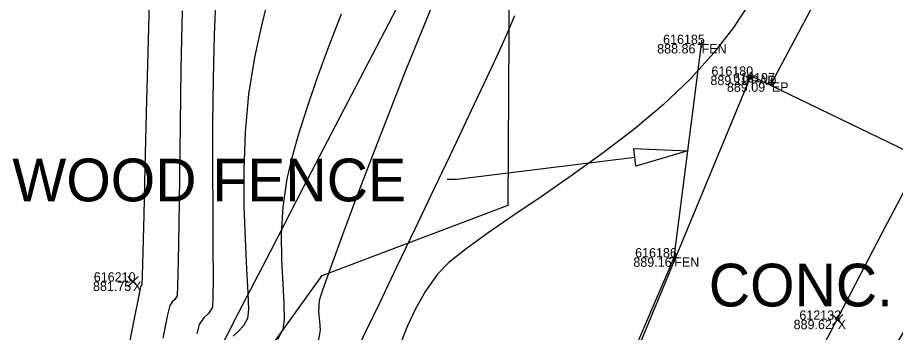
# Model space of a CAD drawing. Extents: x 1957117 to 1971063, y 701601 to 715861.
# Drawn here: x 1963550.8 to 1963583.65, y 706873.12 to 706884.91 of the extents above; entities that cross this region are included whole.
import ezdxf

# ---------------------------------------------------------------- set-up
doc = ezdxf.new("R2010")
doc.units = 0
for name, color, linetype in [('AP_X_Lights', 7, 'Continuous'), ('DT_X_Break_Line', 7, 'Continuous'), ('DT_X_Contour_Major', 7, 'Continuous'), ('DT_X_Contour_Minor', 7, 'Continuous'), ('GE_X_CL_20', 7, 'Continuous'), ('HY_X_Water_Edge', 7, 'Continuous'), ('PM_P_Cells', 7, 'Continuous'), ('PV_P_Drive', 7, 'Continuous'), ('PV_P_Shoulder', 7, 'Continuous'), ('RD_P_Cells', 7, 'Continuous'), ('RD_X_Concrete_Pad', 7, 'Continuous'), ('RD_X_Text', 7, 'Continuous'), ('RS_Raster1', 7, 'Continuous'), ('RW_X_Esmt_RR', 7, 'Continuous'), ('SC_Scratch1', 7, 'Continuous'), ('VG_X_Tree_Line_Rt', 7, 'Continuous')]:
    doc.layers.add(name, color=color, linetype=linetype)

msp = doc.modelspace()

# ---------------------------------------------------------------- linework, layer by layer
at = {"layer": 'AP_X_Lights'}
for p, q in [((1963554.922, 706874.827), (1963555.31, 706875.217)), ((1963554.922, 706875.217), (1963555.31, 706874.827)), ((1963581.297, 706873.397), (1963581.685, 706873.787)), ((1963581.297, 706873.787), (1963581.685, 706873.397))]:
    msp.add_line(p, q, dxfattribs=at)
at = {"layer": 'DT_X_Contour_Major'}
msp.add_lwpolyline([(1963560.212, 706885.773), (1963559.936, 706884.669), (1963559.663, 706883.417), (1963559.442, 706882.04), (1963559.316, 706880.619), (1963559.267, 706879.205), (1963559.272, 706877.846), (1963559.311, 706876.594), (1963559.365, 706875.498), (1963559.413, 706874.608), (1963559.435, 706873.974), (1963559.409, 706873.647), (1963559.255, 706873.364), (1963559.063, 706873.171), (1963558.864, 706872.979)], dxfattribs=at)
msp.add_lwpolyline([(1963560.212, 706885.773), (1963559.936, 706884.669), (1963559.663, 706883.417), (1963559.442, 706882.04), (1963559.316, 706880.619), (1963559.267, 706879.205), (1963559.272, 706877.846), (1963559.311, 706876.594), (1963559.365, 706875.498), (1963559.413, 706874.608), (1963559.435, 706873.974), (1963559.409, 706873.647), (1963559.255, 706873.364), (1963559.063, 706873.171), (1963558.864, 706872.979)], dxfattribs=at)
at = {"layer": 'DT_X_Contour_Minor'}
for points in [[(1963555.73, 706885.948), (1963555.671, 706883.598), (1963555.614, 706881.347), (1963555.562, 706879.289), (1963555.518, 706877.521), (1963555.483, 706876.138), (1963555.46, 706875.238), (1963555.451, 706874.915), (1963555.395, 706874.841), (1963555.33, 706874.507), (1963555.151, 706873.582), (1963554.878, 706872.171)], [(1963555.73, 706885.948), (1963555.671, 706883.598), (1963555.614, 706881.347), (1963555.562, 706879.289), (1963555.518, 706877.521), (1963555.483, 706876.138), (1963555.46, 706875.238), (1963555.451, 706874.915), (1963555.395, 706874.841), (1963555.33, 706874.507), (1963555.151, 706873.582), (1963554.878, 706872.171)], [(1963566.629, 706886.131), (1963565.998, 706884.602), (1963565.335, 706882.951), (1963564.667, 706881.252), (1963564.021, 706879.583), (1963563.425, 706878.018), (1963562.906, 706876.634), (1963562.492, 706875.505), (1963562.21, 706874.707), (1963562.087, 706874.316), (1963562.055, 706873.891), (1963562.097, 706873.542), (1963562.125, 706873.201), (1963562.048, 706872.801)], [(1963566.629, 706886.131), (1963565.998, 706884.602), (1963565.335, 706882.951), (1963564.667, 706881.252), (1963564.021, 706879.583), (1963563.425, 706878.018), (1963562.906, 706876.634), (1963562.492, 706875.505), (1963562.21, 706874.707), (1963562.087, 706874.316), (1963562.055, 706873.891), (1963562.097, 706873.542), (1963562.125, 706873.201), (1963562.048, 706872.801)], [(1963558.216, 706885.75), (1963558.151, 706884.259), (1963558.114, 706882.624), (1963558.097, 706880.926), (1963558.096, 706879.25), (1963558.102, 706877.677), (1963558.111, 706876.29), (1963558.116, 706875.171), (1963558.111, 706874.403), (1963558.09, 706874.069), (1963557.941, 706873.825), (1963557.757, 706873.655), (1963557.588, 706873.413), (1963557.501, 706873.066)], [(1963558.216, 706885.75), (1963558.151, 706884.259), (1963558.114, 706882.624), (1963558.097, 706880.926), (1963558.096, 706879.25), (1963558.102, 706877.677), (1963558.111, 706876.29), (1963558.116, 706875.171), (1963558.111, 706874.403), (1963558.09, 706874.069), (1963557.941, 706873.825), (1963557.757, 706873.655), (1963557.588, 706873.413), (1963557.501, 706873.066)], [(1963578.271, 706885.568), (1963577.587, 706884.542), (1963576.86, 706883.585), (1963575.968, 706882.596), (1963574.955, 706881.639), (1963573.858, 706880.718), (1963572.714, 706879.838), (1963571.56, 706879.006), (1963570.433, 706878.227), (1963569.371, 706877.505), (1963568.41, 706876.846), (1963567.588, 706876.255), (1963566.942, 706875.737), (1963566.509, 706875.299), (1963566.06, 706874.659), (1963565.693, 706874.008), (1963565.397, 706873.368), (1963565.158, 706872.765)], [(1963578.271, 706885.568), (1963577.587, 706884.542), (1963576.86, 706883.585), (1963575.968, 706882.596), (1963574.955, 706881.639), (1963573.858, 706880.718), (1963572.714, 706879.838), (1963571.56, 706879.006), (1963570.433, 706878.227), (1963569.371, 706877.505), (1963568.41, 706876.846), (1963567.588, 706876.255), (1963566.942, 706875.737), (1963566.509, 706875.299), (1963566.06, 706874.659), (1963565.693, 706874.008), (1963565.397, 706873.368), (1963565.158, 706872.765)], [(1963556.952, 706885.163), (1963556.914, 706883.018), (1963556.881, 706880.9), (1963556.853, 706878.917), (1963556.828, 706877.177), (1963556.806, 706875.788), (1963556.787, 706874.857), (1963556.77, 706874.492), (1963556.687, 706874.356), (1963556.586, 706874.261), (1963556.492, 706874.127), (1963556.414, 706873.78), (1963556.236, 706872.899)], [(1963556.952, 706885.163), (1963556.914, 706883.018), (1963556.881, 706880.9), (1963556.853, 706878.917), (1963556.828, 706877.177), (1963556.806, 706875.788), (1963556.787, 706874.857), (1963556.77, 706874.492), (1963556.687, 706874.356), (1963556.586, 706874.261), (1963556.492, 706874.127), (1963556.414, 706873.78), (1963556.236, 706872.899)], [(1963562.905, 706885.038), (1963562.43, 706883.814), (1963562, 706882.632), (1963561.621, 706881.519), (1963561.302, 706880.503), (1963561.051, 706879.61), (1963560.875, 706878.867), (1963560.722, 706877.826), (1963560.667, 706876.8), (1963560.677, 706875.827), (1963560.721, 706874.945), (1963560.766, 706874.191), (1963560.779, 706873.605), (1963560.728, 706873.224), (1963560.527, 706872.855)], [(1963562.905, 706885.038), (1963562.43, 706883.814), (1963562, 706882.632), (1963561.621, 706881.519), (1963561.302, 706880.503), (1963561.051, 706879.61), (1963560.875, 706878.867), (1963560.722, 706877.826), (1963560.667, 706876.8), (1963560.677, 706875.827), (1963560.721, 706874.945), (1963560.766, 706874.191), (1963560.779, 706873.605), (1963560.728, 706873.224), (1963560.527, 706872.855)], [(1963569.395, 706884.973), (1963569.084, 706884.232), (1963568.808, 706883.624), (1963568.359, 706882.663), (1963567.779, 706881.433), (1963567.109, 706880.02), (1963566.39, 706878.51), (1963565.663, 706876.987), (1963564.97, 706875.536), (1963564.352, 706874.244), (1963563.85, 706873.195), (1963563.505, 706872.475)], [(1963569.395, 706884.973), (1963569.084, 706884.232), (1963568.808, 706883.624), (1963568.359, 706882.663), (1963567.779, 706881.433), (1963567.109, 706880.02), (1963566.39, 706878.51), (1963565.663, 706876.987), (1963564.97, 706875.536), (1963564.352, 706874.244), (1963563.85, 706873.195), (1963563.505, 706872.475)]]:
    msp.add_lwpolyline(points, dxfattribs=at)
at = {"layer": 'GE_X_CL_20'}
msp.add_arc((1965275.353, 705991.399), 1909.859, 144.852303, 166.495347, dxfattribs=at)
at = {"layer": 'HY_X_Water_Edge'}
for points in [[(1963507.144, 706903.33), (1963523.919, 706880.458), (1963529.921, 706868.249), (1963547.712, 706848.264), (1963557.981, 706843.218), (1963575.318, 706815.786), (1963598.707, 706804.399), (1963631.311, 706798.601), (1963646.093, 706793.985), (1963654.481, 706790.313)], [(1963497.044, 706895.877), (1963527.257, 706861.448), (1963530.089, 706856.724), (1963550.098, 706825.465), (1963567.27, 706808.841), (1963599.052, 706796.957), (1963628.198, 706792.131), (1963651.538, 706783.095)]]:
    msp.add_spline(points, degree=3, dxfattribs=at)
at = {"layer": 'PM_P_Cells'}
msp.add_lwpolyline([(1963619.36, 706953.198), (1963593.869, 706910.337), (1963579.027, 706882.479), (1963578.972, 706882.375)], dxfattribs=at)
at = {"layer": 'PV_P_Drive'}
for p, q in [((1963576.253, 706883.916), (1963576.545, 706883.916)), ((1963576.399, 706884.062), (1963576.399, 706883.77)), ((1963576.399, 706883.916), (1963576.399, 706883.916)), ((1963578.238, 706882.876), (1963578.238, 706882.584)), ((1963578.092, 706882.73), (1963578.384, 706882.73)), ((1963578.238, 706882.73), (1963578.238, 706882.73)), ((1963579.027, 706882.625), (1963579.027, 706882.333)), ((1963578.881, 706882.479), (1963579.173, 706882.479)), ((1963579.027, 706882.479), (1963579.027, 706882.479)), ((1963575.374, 706876.073), (1963575.374, 706875.781)), ((1963575.228, 706875.927), (1963575.52, 706875.927)), ((1963575.374, 706875.927), (1963575.374, 706875.927))]:
    msp.add_line(p, q, dxfattribs=at)
at = {"layer": 'RD_P_Cells'}
msp.add_lwpolyline([(1963572.231, 706868.604), (1963575.374, 706875.927), (1963576.399, 706883.916)], dxfattribs=at)
at = {"layer": 'RD_X_Concrete_Pad'}
msp.add_lwpolyline([(1963572.178, 706868.089), (1963579.007, 706864.737), (1963587.1, 706878.443), (1963578.238, 706882.73)], close=True, dxfattribs=at)
at = {"layer": 'RD_X_Text'}
msp.add_lwpolyline([(1963573.861, 706880.004), (1963575.887, 706879.921), (1963573.943, 706879.343)], close=True, dxfattribs=at)
for points in [[(1963573.902, 706879.674), (1963567.238, 706878.842)], [(1963567.238, 706878.842), (1963566.878, 706878.842)]]:
    msp.add_lwpolyline(points, dxfattribs=at)
at = {"layer": 'RW_X_Esmt_RR'}
for radius, end in [(1929.859, 154.913686), (1879.859, 166.495347)]:
    msp.add_arc((1965275.353, 705991.399), radius, 144.852303, end, dxfattribs=at)
at = {"layer": 'VG_X_Tree_Line_Rt'}
msp.add_lwpolyline([(1963558.987, 706898.803), (1963546.03, 706891.77), (1963537.963, 706885.865), (1963543.918, 706873.452), (1963555.702, 706866.205), (1963562.197, 706875.25), (1963569.154, 706877.88), (1963569.219, 706888.497), (1963563.06, 706899.305), (1963558.987, 706898.803)], dxfattribs=at)

# ---------------------------------------------------------------- texts
at = {"layer": 'DT_X_Break_Line'}
msp.add_text('CONC.', height=1.6, dxfattribs=at).set_placement((1963576.668, 706874.092))
at = {"layer": 'PV_P_Shoulder'}
for s, p in [('888.86', (1963574.737, 706883.566)), ('889.19', (1963576.728, 706882.38)), ('889.09', (1963577.346, 706882.129)), ('889.16', (1963573.845, 706875.577)), ('881.75', (1963553.62, 706874.672)), ('889.62', (1963579.843, 706873.242))]:
    msp.add_text(s, height=0.35, dxfattribs=at).set_placement(p)
at = {"layer": 'RD_X_Text'}
msp.add_text('WOOD FENCE', height=1.6, dxfattribs=at).set_placement((1963550.601, 706878.027))
at = {"layer": 'RS_Raster1'}
for s, p in [('616185', (1963574.958, 706883.916)), ('616180', (1963576.767, 706882.73)), ('616197', (1963577.581, 706882.479)), ('616186', (1963573.911, 706875.927)), ('616210', (1963553.65, 706875.022)), ('612132', (1963580.058, 706873.592))]:
    msp.add_text(s, height=0.35, dxfattribs=at).set_placement(p)
at = {"layer": 'SC_Scratch1'}
for s, p in [('FEN', (1963576.399, 706883.566)), ('PAD', (1963578.238, 706882.38)), ('EP', (1963579.027, 706882.129)), ('FEN', (1963575.374, 706875.577)), ('X', (1963555.116, 706874.672)), ('X', (1963581.491, 706873.242))]:
    msp.add_text(s, height=0.35, dxfattribs=at).set_placement(p)

doc.saveas('drawing.dxf')
